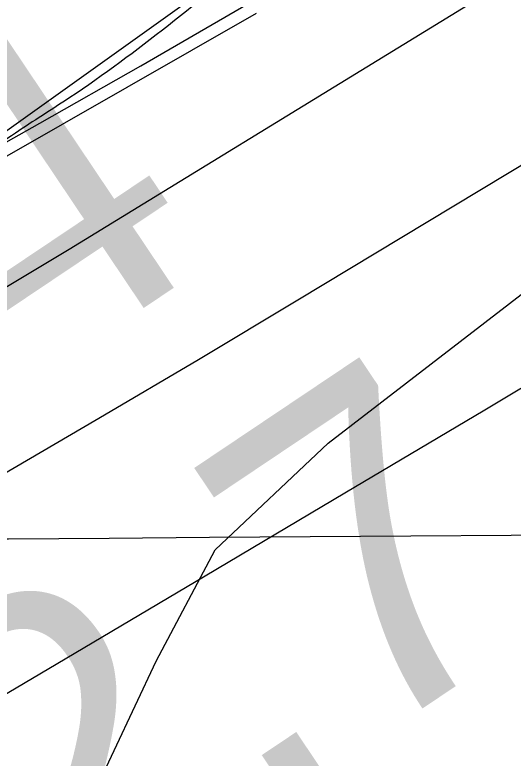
# Model space of a CAD drawing. Extents: x 3445503 to 3483459, y 540493 to 566012.
# Drawn here: x 3477582.2 to 3477684.3, y 552045.2 to 552197.5 of the extents above; entities that cross this region are included whole.
import ezdxf

# ---------------------------------------------------------------- set-up
doc = ezdxf.new("R2010")
doc.units = 0
for name, color, linetype in [('V-GRID-MAJR', 7, 'Continuous'), ('V-RIVR-EDGE', 7, 'Continuous'), ('V-RIVR-RANG', 7, 'Continuous'), ('V-RRAP-FSHR', 7, 'Continuous'), ('V-RRAP-RVMT', 7, 'Continuous'), ('V-SITE-VEGE', 7, 'Continuous'), ('V-TOPO-DPTH', 7, 'Continuous'), ('V-TOPO-MINR', 7, 'Continuous')]:
    doc.layers.add(name, color=color, linetype=linetype)

msp = doc.modelspace()

# ---------------------------------------------------------------- linework, layer by layer
at = {"layer": 'V-GRID-MAJR'}
msp.add_spline([(3449621.526, 551946.219), (3454896.117, 551971.152), (3460170.705, 551996.853), (3465445.288, 552023.321), (3470719.8680000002, 552050.556), (3475994.444, 552078.558), (3481269.015, 552107.327), (3481269.0160000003, 552107.327)], degree=3, dxfattribs=at)
at = {"layer": 'V-RIVR-EDGE'}
msp.add_spline([(3477967.3848833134, 552440.8059690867), (3477956.324274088, 552434.4645256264), (3477946.922800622, 552428.2304005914), (3477938.2208844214, 552423.7327046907), (3477929.172198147, 552419.58349804), (3477921.163822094, 552414.388823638), (3477919.4179374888, 552411.2644546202), (3477918.3664526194, 552407.7907367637), (3477915.2291897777, 552404.3221764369), (3477908.61305155, 552399.8193230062), (3477903.741938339, 552398.0932089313), (3477897.8270765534, 552396.0220439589), (3477895.3893709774, 552394.2899127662), (3477890.1714876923, 552392.9122879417), (3477887.3861524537, 552391.1810163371), (3477883.9004003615, 552387.3656859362), (3477874.497207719, 552380.4363015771), (3477864.3996153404, 552373.8562660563), (3477857.0907965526, 552370.3980207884), (3477852.909785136, 552366.5844095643), (3477848.381144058, 552362.7716579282), (3477844.5451835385, 552357.9142981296), (3477836.8938926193, 552356.5426904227), (3477833.4090001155, 552353.0749896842), (3477830.613349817, 552347.1721621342), (3477822.605833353, 552342.3251173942), (3477810.0688162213, 552333.3176913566), (3477792.657247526, 552321.1936325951), (3477781.52192369, 552316.7019538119), (3477774.9023471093, 552310.8085817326), (3477768.981468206, 552306.3040091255), (3477763.756708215, 552302.1453470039), (3477759.9310627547, 552301.4595431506), (3477756.0985405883, 552297.9927020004), (3477741.122958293, 552286.9055151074), (3477723.7062320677, 552272.6956783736), (3477708.732368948, 552262.3037508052), (3477698.9806870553, 552255.0275963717), (3477689.5869498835, 552251.922138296), (3477683.6652113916, 552247.0699360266), (3477677.043915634, 552240.4813046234), (3477664.1601284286, 552231.8223678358), (3477659.2829980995, 552227.6628461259), (3477652.325247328, 552225.5942599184), (3477646.05759835, 552221.4381765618), (3477633.1695132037, 552211.0410914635), (3477593.4640879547, 552180.5476742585), (3477582.3218874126, 552173.2749581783), (3477570.133359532, 552164.6143022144), (3477532.8716569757, 552138.2864238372), (3477506.055176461, 552118.5377213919), (3477500.1351571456, 552114.3807784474), (3477492.8237595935, 552109.879644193), (3477485.8591321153, 552105.0300206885), (3477479.9494278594, 552105.044633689), (3477473.686936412, 552102.974328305), (3477446.1786349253, 552084.6178636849), (3477429.4631851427, 552072.8397154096), (3477413.0962246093, 552061.4083372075), (3477403.3445427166, 552054.1321827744), (3477399.864807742, 552052.7502600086), (3477395.341324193, 552051.0232863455), (3477385.9467274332, 552047.5701986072), (3477366.105189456, 552036.8426756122), (3477295.433217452, 551995.3016125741), (3477256.0874561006, 551969.6741510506), (3477245.9924424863, 551964.1370045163), (3477236.5866710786, 551956.1647311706), (3477232.406519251, 551952.6987496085), (3477223.3586925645, 551948.89717262), (3477210.8268329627, 551941.975524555), (3477195.5096381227, 551933.3226048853), (3477189.23941038, 551928.1236325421), (3477182.2756424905, 551923.6216386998), (3477175.6646617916, 551921.2045632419), (3477171.836437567, 551919.4758704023), (3477168.3515450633, 551916.0081696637), (3477159.6496288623, 551911.5104737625), (3477143.6328767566, 551901.1211249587), (3477124.4848789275, 551889.6966234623), (3477117.871319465, 551886.2366590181), (3477112.3066661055, 551885.2075234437), (3477107.4346933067, 551883.1337797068), (3477100.8211338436, 551879.6738152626), (3477094.5517656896, 551874.8224725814), (3477091.412783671, 551870.6586529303), (3477085.147713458, 551867.54545856), (3477074.3548617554, 551860.9671422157), (3477058.344126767, 551853.011201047), (3477036.0640236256, 551840.203917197), (3477024.5707550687, 551831.5415420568), (3477014.1263926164, 551825.3099957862), (3477007.5162715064, 551823.2405499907), (3476990.806838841, 551813.8958093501), (3476960.862550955, 551794.5024728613), (3476943.4492630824, 551781.6831547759), (3476927.7818598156, 551771.9882057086), (3476905.500897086, 551758.8332921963), (3476879.0389229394, 551741.8647674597), (3476864.071076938, 551733.9062475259), (3476854.3211142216, 551727.325352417), (3476848.0526056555, 551722.8216393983), (3476839.70175747, 551719.7136025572), (3476833.4427043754, 551719.0338158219), (3476830.31231824, 551718.3462927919), (3476827.173336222, 551714.182473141), (3476822.9949035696, 551711.4117509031), (3476800.371468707, 551700.343474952), (3476764.179302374, 551684.7895373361), (3476719.29037737, 551666.8236817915), (3476694.587181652, 551658.1939710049), (3476687.274064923, 551652.9975774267), (3476681.7085519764, 551651.6208121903), (3476674.7516607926, 551649.8998556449), (3476665.709851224, 551648.5316862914), (3476648.669121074, 551645.7927688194), (3476639.2779626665, 551643.7301997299), (3476627.4490986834, 551639.9354994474), (3476617.009034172, 551635.4421014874), (3476607.2625098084, 551630.2517250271), (3476595.080858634, 551624.3721063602), (3476590.5590942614, 551623.3403920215), (3476578.3920560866, 551623.3704776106), (3476574.5664106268, 551622.6846737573), (3476569.6944378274, 551620.6109300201), (3476563.7744185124, 551616.4539870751), (3476559.595126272, 551613.3356351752), (3476542.5552557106, 551610.944347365), (3476516.4692776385, 551605.4467418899), (3476500.8139086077, 551600.6186080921), (3476493.860455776, 551600.2881701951), (3476490.382439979, 551599.6015067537), (3476484.8160674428, 551597.8771118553), (3476475.769959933, 551594.7707941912), (3476466.7143969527, 551587.8405502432), (3476459.750629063, 551583.3385564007), (3476454.1842565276, 551581.6141615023), (3476446.5243697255, 551576.7662571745), (3476440.255001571, 551571.9149144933), (3476435.0311011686, 551568.1038820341), (3476422.854607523, 551564.3100413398), (3476402.3126526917, 551551.4984595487), (3476381.420489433, 551537.6448483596), (3476372.0198755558, 551531.7583529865), (3476359.8339264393, 551524.140586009), (3476350.7740655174, 551515.4721937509), (3476342.071289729, 551510.6268681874), (3476327.10172455, 551501.9730889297), (3476312.481508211, 551494.0137094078), (3476294.027910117, 551482.2398590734), (3476278.3630856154, 551473.5877989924), (3476258.5155305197, 551460.4268683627), (3476247.7175212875, 551451.7627740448), (3476240.7477362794, 551444.8273725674), (3476231.3445436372, 551437.8979882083), (3476220.5534111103, 551432.0149311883), (3476209.412070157, 551425.0898447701), (3476201.752183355, 551420.2419404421), (3476188.86323862, 551409.4972256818), (3476180.8488454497, 551401.8691436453), (3476169.01310476, 551395.2934060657), (3476157.8666062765, 551386.2825416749), (3476151.592940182, 551379.6930506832), (3476140.805246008, 551375.200512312), (3476129.659607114, 551366.5372775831), (3476121.6409160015, 551357.171047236), (3476113.974152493, 551349.5421056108), (3476103.18130079, 551342.9637892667), (3476089.95590104, 551336.7391197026), (3476064.211535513, 551328.8072470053), (3476038.8070633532, 551317.7458477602), (3476021.0538821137, 551308.0560562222), (3476001.9050246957, 551296.2839250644), (3475987.974050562, 551285.889418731), (3475980.311584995, 551279.9986254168), (3475968.8286314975, 551275.5078062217), (3475961.8691615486, 551272.74396069), (3475958.38169028, 551268.2333709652), (3475953.4976832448, 551261.2928119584), (3475933.6613027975, 551252.651066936), (3475913.8197648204, 551241.923543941), (3475899.54373979, 551232.5727861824), (3475888.3989604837, 551224.2571811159), (3475872.030280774, 551212.1305435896), (3475859.1439148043, 551202.4287178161), (3475843.822422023, 551192.0376498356), (3475828.851137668, 551182.688611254), (3475807.6165022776, 551170.9216376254), (3475790.902771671, 551159.8387486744), (3475778.359737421, 551148.3979150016), (3475750.8454188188, 551127.6080427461), (3475732.386663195, 551113.7484144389), (3475710.1082792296, 551101.6363899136), (3475688.5242950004, 551089.1750165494), (3475657.5457140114, 551073.2605554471), (3475627.610881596, 551057.6911452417), (3475610.205330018, 551048.0004941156), (3475592.8023572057, 551039.3527319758), (3475578.883417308, 551033.8250409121), (3475567.7575489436, 551033.1572884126), (3475559.4084199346, 551030.7445108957), (3475547.22161123, 551022.7791142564), (3475531.193684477, 551007.8705798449), (3475514.128026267, 550995.0504021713), (3475489.7561280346, 550979.8148682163), (3475462.248686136, 550961.8060332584), (3475436.832179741, 550945.8778187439), (3475412.1117922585, 550930.2955147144), (3475404.102556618, 550924.7532106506), (3475394.356891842, 550919.9104638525), (3475383.5657593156, 550914.0274068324), (3475369.9892915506, 550906.4130782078), (3475361.2813582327, 550899.4819746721), (3475348.7563753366, 550895.3413639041), (3475341.099067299, 550891.5363485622), (3475331.346525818, 550883.9125644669), (3475319.5056275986, 550875.251048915), (3475304.183275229, 550864.5123512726), (3475282.257678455, 550854.4852451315), (3475261.025621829, 550843.7611604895), (3475243.971997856, 550835.8077980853), (3475209.5136818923, 550818.5114142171), (3475176.085361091, 550795.9980066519), (3475149.619948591, 550777.6389632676), (3475114.789934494, 550750.6098084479), (3475097.3766466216, 550737.7904903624), (3475087.6146496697, 550726.3427799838), (3475078.202861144, 550715.9370990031), (3475072.9712244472, 550708.9973995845), (3475070.5317996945, 550706.5700090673), (3475067.0529243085, 550705.5357159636), (3475062.1826706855, 550704.1572315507), (3475055.2206219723, 550700.3504970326), (3475048.2534157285, 550694.4579845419), (3475043.3668299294, 550686.4745365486), (3475033.264080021, 550677.8087230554), (3475023.50638101, 550668.099160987), (3475018.97344199, 550662.5482610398), (3475016.528000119, 550657.6874628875), (3475015.1288855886, 550654.2146046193), (3475012.339252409, 550650.7451847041), (3475004.6767868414, 550644.8543913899), (3475000.49319666, 550639.9978911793), (3474998.0511931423, 550636.527611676), (3474987.9467240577, 550627.1665388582), (3474974.703272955, 550613.6416463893), (3474958.329435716, 550599.4292308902), (3474946.4885374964, 550590.7677153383), (3474937.4321149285, 550583.4898417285), (3474926.2856164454, 550574.4789773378), (3474912.7005527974, 550563.388352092), (3474895.6417712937, 550553.3492117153), (3474877.8877304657, 550543.3117905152), (3474859.783481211, 550532.2323399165), (3474849.689327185, 550527.0428230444), (3474846.203575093, 550523.2274926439), (3474838.546267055, 550519.4224773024), (3474826.015267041, 550512.8484588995), (3474803.3961301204, 550503.518331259), (3474763.728526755, 550488.3206191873), (3474757.461737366, 550484.5121654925), (3474754.3296320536, 550483.1293831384), (3474743.1960273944, 550479.3329636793), (3474732.059843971, 550474.4936552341), (3474701.4383481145, 550462.4022608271), (3474681.260355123, 550456.1947830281), (3474669.430631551, 550452.0524530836), (3474656.205231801, 550445.8277835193), (3474651.328101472, 550441.6682618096), (3474649.580497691, 550437.8486334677), (3474646.428621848, 550428.4703688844), (3474639.474309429, 550427.7923013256), (3474629.0385428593, 550425.0370516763), (3474622.08423044, 550424.3589841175), (3474617.2174151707, 550424.3710183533), (3474614.0844502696, 550422.6406063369), (3474611.296536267, 550419.8664457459), (3474606.4228442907, 550417.0974426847), (3474599.8170211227, 550416.7661451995), (3474592.512500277, 550415.0460482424), (3474584.1633712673, 550412.633270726), (3474580.6801979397, 550409.8608293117), (3474579.97806191, 550407.0815111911), (3474579.2707683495, 550402.2164150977), (3474577.524024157, 550398.7444164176), (3474572.3009833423, 550395.2810136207), (3474569.5259631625, 550397.7212979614), (3474568.8350017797, 550399.4611654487), (3474566.39901538, 550398.4242935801), (3474565.003339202, 550396.3419539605), (3474560.8317832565, 550396.3522690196), (3474558.046448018, 550394.620997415), (3474557.349469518, 550393.9274572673), (3474552.8216880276, 550390.4623352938), (3474550.030335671, 550386.2976560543), (3474547.2398429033, 550382.480606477), (3474544.4553672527, 550381.0969645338), (3474541.6777683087, 550382.4943598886), (3474539.93876041, 550382.1510281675), (3474539.237483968, 550379.7193397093), (3474537.4838630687, 550373.4663037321), (3474536.4297994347, 550368.9496968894), (3474533.638447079, 550364.7850176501), (3474528.767333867, 550363.058903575), (3474524.9425479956, 550362.7207293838), (3474521.1297963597, 550367.2493704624), (3474518.3504782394, 550367.9515064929), (3474514.8690240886, 550365.8743244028), (3474513.4733479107, 550363.7919847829), (3474515.539355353, 550355.7913450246), (3474514.1368024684, 550350.9279681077), (3474510.6458928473, 550345.0268597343), (3474504.717277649, 550337.393620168), (3474501.5877511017, 550337.0537268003), (3474494.9827875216, 550337.0700589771), (3474490.1151126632, 550336.7344635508), (3474486.2911863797, 550336.7439190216), (3474483.5049915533, 550334.665017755), (3474481.7616857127, 550332.5835377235), (3474479.668171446, 550329.4600282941), (3474476.1884364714, 550328.0781055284), (3474468.885634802, 550327.0532678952), (3474462.629160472, 550327.4163701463), (3474450.808032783, 550326.750336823), (3474441.4194531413, 550325.7306567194), (3474433.070324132, 550323.3178792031), (3474424.3727058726, 550320.5583316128), (3474416.3677681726, 550316.7541758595), (3474412.183318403, 550311.5500459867), (3474406.9585584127, 550307.3913838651), (3474397.2111744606, 550301.8533777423), (3474391.99586994, 550301.5186419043), (3474386.088744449, 550302.5761438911), (3474381.571278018, 550303.282577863), (3474374.9663144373, 550303.29891004), (3474367.313304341, 550301.232043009), (3474361.396723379, 550298.4656187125), (3474352.692228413, 550292.9250338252), (3474347.1249962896, 550290.8530092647), (3474344.6941674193, 550291.9019153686), (3474343.6555763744, 550293.6426424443), (3474340.8745390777, 550293.6495191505), (3474339.4754245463, 550290.1766608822), (3474332.171763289, 550288.804193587), (3474327.3015096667, 550287.4257091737), (3474316.868321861, 550285.713348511), (3474310.6084091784, 550284.6859321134), (3474304.3545136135, 550286.0919233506), (3474293.2303644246, 550286.119430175), (3474261.933379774, 550282.0252371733), (3474232.365087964, 550274.1028199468), (3474219.840105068, 550269.962209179), (3474206.624160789, 550267.5614658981), (3474200.707579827, 550264.7950416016), (3474193.397901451, 550260.9891666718), (3474172.5229299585, 550254.0881487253), (3474156.866701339, 550248.9123852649), (3474145.3846074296, 550244.7691957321), (3474138.0800865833, 550243.0490987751), (3474131.475123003, 550243.0654309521), (3474123.8212533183, 550240.6509342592), (3474116.8617833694, 550237.8870887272), (3474100.516312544, 550235.1464520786), (3474090.0865630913, 550234.8246100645), (3474081.393242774, 550233.8032107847), (3474068.173860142, 550230.0119488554), (3474051.4764617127, 550225.5340234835), (3474039.295670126, 550220.0020344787), (3474031.2976091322, 550218.9789160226), (3474029.5560224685, 550217.5926953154), (3474028.8504480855, 550213.4228585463), (3474027.1131593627, 550213.77478615), (3474025.036836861, 550217.603869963), (3474021.9098890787, 550218.3068655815), (3474017.0361971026, 550215.53786252), (3474014.6010702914, 550214.8486203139), (3474009.387484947, 550215.2091437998), (3474003.125853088, 550213.4864680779), (3473996.173259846, 550213.5036598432), (3473986.43791013, 550212.8324689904), (3473971.4812387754, 550209.3931346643), (3473947.8217916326, 550201.1084747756), (3473927.9965858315, 550196.985915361), (3473915.481058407, 550196.6692308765), (3473910.9584344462, 550195.2898868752), (3473900.519229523, 550191.1441185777), (3473896.3399372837, 550188.0257666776), (3473890.081743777, 550187.6936096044), (3473880.6914449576, 550185.9786701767), (3473877.557620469, 550183.9006284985), (3473876.1593655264, 550180.7753998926), (3473870.9371843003, 550177.6596267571), (3473863.28589338, 550176.2880190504), (3473852.851845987, 550174.2280287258), (3473846.584197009, 550170.071945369), (3473843.4469341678, 550166.6033850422), (3473829.887658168, 550165.9416496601), (3473817.364394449, 550162.4962982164), (3473797.202733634, 550162.8937839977), (3473790.9393825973, 550160.4758489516), (3473774.2359670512, 550153.5645159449), (3473761.365933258, 550150.4676537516), (3473751.280375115, 550148.7544335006), (3473741.5476041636, 550149.1261316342), (3473732.1598841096, 550148.454081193), (3473721.729275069, 550147.7846095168), (3473708.5133307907, 550145.3838662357), (3473703.986408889, 550142.266373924), (3473699.8036782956, 550137.7575033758), (3473693.194416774, 550136.035687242), (3473684.503675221, 550136.0571769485), (3473676.5099121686, 550136.7722068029), (3473667.814872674, 550135.055548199), (3473650.414478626, 550127.4506750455), (3473634.408041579, 550121.2328821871), (3473613.526193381, 550111.5508269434), (3473599.600376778, 550103.2420985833), (3473599.594359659, 550100.8086909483), (3473599.5814658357, 550095.5942460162), (3473597.494828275, 550095.2517738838), (3473595.7566799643, 550095.256071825), (3473589.510520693, 550099.7907300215), (3473582.56308498, 550101.8936997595), (3473571.0870081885, 550100.1839178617), (3473560.30189278, 550096.7342684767), (3473548.8086242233, 550088.071893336), (3473541.4937883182, 550082.1802404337), (3473536.968585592, 550079.7580074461), (3473530.7095324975, 550079.0782207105), (3473522.3793144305, 550084.3132957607), (3473518.5588265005, 550085.7132698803), (3473509.867225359, 550085.3871299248), (3473487.609471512, 550081.6182172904), (3473463.9594798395, 550077.1574836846), (3473450.746973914, 550076.1472590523), (3473424.3279791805, 550076.5602174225), (3473415.2904675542, 550076.9301963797), (3473413.20039164, 550075.1972055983), (3473411.1094561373, 550073.1165851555), (3473410.044217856, 550064.0807927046), (3473387.095502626, 550062.0517475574), (3473385.3573543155, 550062.0560454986), (3473385.029495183, 550070.052387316), (3473384.336814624, 550071.0969954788), (3473381.21072643, 550072.1476207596), (3473364.172575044, 550070.4515922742), (3473359.2988830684, 550067.6825892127), (3473346.088955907, 550067.7152535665), (3473344.347369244, 550066.3290328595), (3473345.0245772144, 550059.0270907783), (3473343.6306202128, 550057.6400104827), (3473340.5079703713, 550060.081154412), (3473338.0840182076, 550063.9110978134), (3473333.2163433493, 550063.575502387), (3473315.824545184, 550059.4469258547), (3473309.9062450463, 550055.9852422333), (3473306.770701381, 550053.2119412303), (3473302.2523753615, 550053.57074554), (3473296.6954582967, 550055.6702769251), (3473292.871532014, 550055.6797323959), (3473289.7351287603, 550052.5588017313), (3473286.6013042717, 550050.4807600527), (3473283.1284460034, 550051.8798745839), (3473279.3070984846, 550052.9322190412), (3473267.4816728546, 550050.5280374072)], degree=3, dxfattribs=at)
at = {"layer": 'V-RRAP-FSHR'}
msp.add_lwpolyline([(3479130.969, 553082.401), (3478816.881, 552888.5970000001), (3478576.85, 552763.205), (3478449.311, 552707.954), (3478289.8170000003, 552621.3640000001), (3478136.845, 552538.512), (3478008.2, 552474.97), (3477863.944, 552377.387), (3477688.914, 552251.158), (3477457.69, 552085.964), (3477224.473, 551942.407), (3476936.077, 551774.99), (3476793.745, 551715.647), (3476544.508, 551605.223), (3476233.506, 551453.813), (3476127.0130000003, 551390.08), (3475971.2770000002, 551277.253), (3475776.395, 551142.969), (3475474.3680000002, 550957.359), (3475375.893, 550912.962), (3475167.399, 550795.536), (3475098.0700000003, 550737.654), (3475020.515, 550657.755), (3474949.56, 550594.009)], dxfattribs=at)
at = {"layer": 'V-RRAP-RVMT'}
msp.add_line((3477631.6930000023, 552197.8180000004), (3477503.5330000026, 552124.4600000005), dxfattribs=at)
at = {"layer": 'V-SITE-VEGE'}
msp.add_lwpolyline([(3477480.328, 551939.235), (3477523.218, 551961.699), (3477553.452, 551982.716), (3477581.3910000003, 552010.866), (3477598.256, 552037.549), (3477611.179, 552065.066), (3477623.264, 552087.85), (3477646.399, 552109.729), (3477769.825, 552204.828), (3477853.423, 552267.951), (3478000.486, 552357.277), (3478049.011, 552389.953), (3478159.554, 552461.487), (3478208.005, 552487.052), (3478246.88, 552503.242), (3478291.291, 552520.162), (3478322.237, 552533.272), (3478358.718, 552547.1140000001), (3478449.153, 552584.099)], dxfattribs=at)
at = {"layer": 'V-TOPO-DPTH'}
msp.add_lwpolyline([(3476712.262990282, 551679.4252794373), (3477303.2532868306, 551987.5436551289), (3477350.0859643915, 552012.3204214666), (3477396.7142993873, 552037.4706335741), (3477443.0361205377, 552063.1810143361), (3477489.1535991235, 552089.2648408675), (3477568.6230179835, 552134.8466963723), (3477574.8365832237, 552138.446580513), (3477581.028958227, 552142.08220087), (3477587.189547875, 552145.7714255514), (3477593.3289472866, 552149.4963864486), (3478365.6917501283, 552622.710065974), (3478373.2902029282, 552627.2974159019), (3478380.927645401, 552631.8178979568), (3478388.623572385, 552636.2380782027), (3478396.358489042, 552640.5913905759), (3478404.129474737, 552644.8820793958), (3478411.909547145, 552649.1561649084)], dxfattribs=at)
at = {"layer": 'V-TOPO-MINR'}
for points in [[(3476439.644443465, 551542.8067751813), (3476532.854356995, 551598.902260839), (3476539.4098012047, 551602.8125533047), (3476545.985353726, 551606.6884237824), (3476552.591068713, 551610.5126612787), (3476559.2168920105, 551614.3024767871), (3476636.90012209, 551658.3325062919), (3476682.4588426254, 551683.9738767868), (3476728.1191530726, 551709.4317431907), (3476773.931848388, 551734.6143534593), (3476819.846133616, 551759.6134596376), (3477524.7411140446, 552140.6645260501), (3477545.6676822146, 552152.0821046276), (3477566.534219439, 552163.6073800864), (3477587.3107102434, 552175.2942008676), (3477608.027170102, 552187.0887185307), (3477628.6556696, 552199.0367483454), (3477649.226934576, 552211.0817378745), (3477669.712347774, 552223.2721669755), (3477690.1405264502, 552235.5595557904), (3478387.127535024, 552658.1612868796), (3478393.8592520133, 552662.2307787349), (3478400.5980854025, 552666.2884165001), (3478407.347593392, 552670.3282731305)], [(3476712.262990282, 551679.4252794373), (3477303.2532868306, 551987.5436551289), (3477350.0859643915, 552012.3204214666), (3477396.7142993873, 552037.4706335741), (3477443.0361205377, 552063.1810143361), (3477489.1535991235, 552089.2648408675), (3477568.6230179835, 552134.8466963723), (3477574.8365832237, 552138.446580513), (3477581.028958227, 552142.08220087), (3477587.189547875, 552145.7714255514), (3477593.3289472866, 552149.4963864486), (3478365.6917501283, 552622.710065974), (3478373.2902029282, 552627.2974159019), (3478380.927645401, 552631.8178979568), (3478388.623572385, 552636.2380782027), (3478396.358489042, 552640.5913905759), (3478404.129474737, 552644.8820793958), (3478411.909547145, 552649.1561649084)], [(3476602.0785296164, 551563.1561039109), (3476624.3420642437, 551574.9468855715), (3476796.5345028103, 551665.8413738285), (3476904.622543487, 551723.5736259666), (3477012.326941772, 551782.0048729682), (3477119.4558764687, 551841.4846122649), (3477226.2011687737, 551901.663346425), (3477558.3669956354, 552091.0675181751), (3477578.9298384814, 552102.8932841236), (3477599.4337076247, 552114.8195842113), (3477619.849116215, 552126.8966855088), (3477640.205551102, 552139.0743209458), (3477870.3451430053, 552277.9027604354), (3477964.219104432, 552334.3523720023), (3478058.197530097, 552390.6269749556), (3478152.33265212, 552446.6390649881), (3478246.57223838, 552502.4761464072), (3478389.662801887, 552586.9879359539), (3478412.4600235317, 552600.3956767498)], [(3477235.8186064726, 551855.452614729), (3477563.8141949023, 552048.6016308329), (3477592.523413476, 552065.5388397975), (3477621.214468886, 552082.5067048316), (3477649.8782795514, 552099.5205539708), (3477678.5239270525, 552116.5650591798), (3477707.131909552, 552133.6724658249), (3477735.707835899, 552150.8330838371), (3477764.2356780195, 552168.0735188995), (3477792.731463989, 552185.3671653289), (3478434.9275535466, 552576.3352036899)]]:
    msp.add_lwpolyline(points, dxfattribs=at)

# ---------------------------------------------------------------- texts
at = {"layer": 'V-RIVR-RANG'}
for s, p in [('8.4', (3477520.739939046, 552078.4691700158)), ('22.7', (3477549.062991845, 551977.0499006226))]:
    msp.add_text(s, height=67, rotation=33.85832571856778, dxfattribs=at).set_placement(p)

doc.saveas('drawing.dxf')
